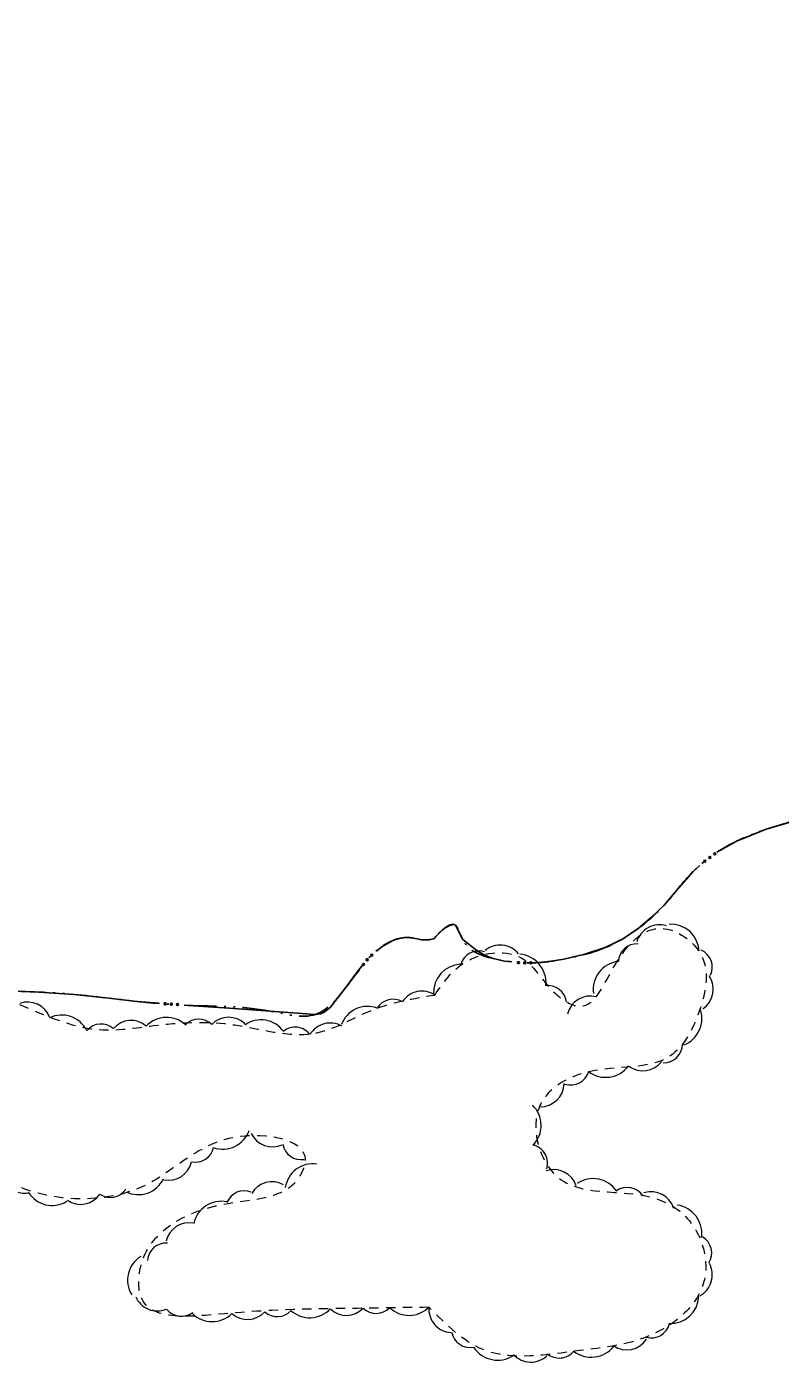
# Model space of a CAD drawing. Extents: x 2362213 to 2366494, y 6968794 to 6978110.
# Drawn here: x 2363130.1 to 2363360.6, y 6976680.3 to 6977090.1 of the extents above; entities that cross this region are included whole.
import ezdxf

# ---------------------------------------------------------------- set-up
doc = ezdxf.new("R2010")
doc.units = 0
doc.header["$LTSCALE"] = 1.9
doc.linetypes.add('DASH_DOUBLE_DOT', pattern=[9.2, 5, -1.2, 0.3, -1.2, 0.3, -1.2])
doc.linetypes.add('SHORT_DASHED', pattern=[2.7, 1.5, -1.2])
for name, color, linetype, lineweight in [('24', 7, 'Continuous', 25), ('25', 7, 'Continuous', 25), ('29', 7, 'Continuous', 13)]:
    doc.layers.add(name, color=color, linetype=linetype, lineweight=lineweight)

msp = doc.modelspace()

# ---------------------------------------------------------------- linework, layer by layer
at = {"layer": '24'}
msp.add_spline([(2363751.456, 6977071.803), (2363749.848, 6977058.018), (2363750.351, 6977040.841), (2363749.334, 6977015.36), (2363738.914, 6977008.921), (2363727.546, 6976999.272), (2363715.942, 6976973.24), (2363711.659, 6976948.348), (2363707.948, 6976926.442), (2363699.779, 6976873.742), (2363693.092, 6976851.387), (2363687.453, 6976839.683), (2363679.749, 6976818.149), (2363662.345, 6976786.931), (2363636.097, 6976757.16), (2363599.663, 6976732.092), (2363591.066, 6976702.479), (2363584.002, 6976659.7), (2363602.884, 6976650.138), (2363625.236, 6976647.901), (2363656.706, 6976645.04), (2363687.24, 6976642.612), (2363736.346, 6976640.07), (2363778.981, 6976642.956), (2363800.238, 6976641.278), (2363818.561, 6976631.621), (2363831.404, 6976630.243), (2363842.876, 6976634.323), (2363849.882, 6976646.4), (2363854.61, 6976661.187), (2363867.508, 6976656.328), (2363869.928, 6976636.361), (2363852.014, 6976614.55), (2363802.686, 6976604.749), (2363741.969, 6976600.92), (2363709.263, 6976587.838), (2363673.05, 6976582.573), (2363648.693, 6976591.603), (2363634.669, 6976603.619), (2363594.32, 6976608.645), (2363570.838, 6976604.461), (2363543.911, 6976590.304), (2363513.293, 6976577.322), (2363487.155, 6976584.403), (2363470.291, 6976595.243), (2363461.496, 6976606.2), (2363439.891, 6976613.955), (2363418.74, 6976606.583), (2363388.765, 6976601.687), (2363368.065, 6976593.131), (2363337.7, 6976596.771), (2363311.779, 6976599.954), (2363290.995, 6976605.526), (2363296.279, 6976618.587), (2363328.743, 6976621.616), (2363355.298, 6976634.91), (2363381.252, 6976663.988), (2363402.803, 6976677.644), (2363429.526, 6976680.6), (2363442.145, 6976700.73), (2363439.08, 6976724.363), (2363470.411, 6976760.052), (2363517.394, 6976785.19), (2363575.194, 6976811.672), (2363597.116, 6976847.313), (2363597.787, 6976871.341), (2363614.504, 6976948.583), (2363622.215, 6977029.21), (2363634.067, 6977084.686)], degree=3, dxfattribs=at)
at = {"layer": '25'}
for points in [[(2363342.261, 6976838.136), (2363347.166, 6976840.873), (2363356.271, 6976844.6), (2363365.694, 6976847.369), (2363373.26, 6976848.962), (2363380.862, 6976849.823), (2363383.753, 6976849.711), (2363388.09, 6976848.973), (2363392.415, 6976848.584), (2363395.611, 6976848.974), (2363400.003, 6976849.875)], [(2363286.317, 6976803.741), (2363286.687, 6976803.744), (2363290.513, 6976804.171), (2363294.326, 6976804.817), (2363300.752, 6976806.308), (2363307.044, 6976808.348), (2363312.3, 6976810.928), (2363317.137, 6976814.236), (2363321.225, 6976817.665), (2363325.061, 6976821.321), (2363329.482, 6976826.503), (2363333.973, 6976831.686), (2363335.966, 6976833.475)], [(2363254.615, 6976811.059), (2363255.317, 6976811.896), (2363256.089, 6976812.674), (2363257.18, 6976813.665), (2363258.104, 6976814.353), (2363259.497, 6976815.137), (2363260.155, 6976815.343), (2363260.755, 6976815.389), (2363261.187, 6976815.203), (2363263.428, 6976810.833), (2363267.751, 6976807.454), (2363270.143, 6976806.027), (2363272.753, 6976805.012), (2363276.241, 6976804.225), (2363278.493, 6976803.966)], [(2363237.121, 6976807.322), (2363238.758, 6976808.658), (2363242.06, 6976810.51), (2363243.366, 6976810.992), (2363245.332, 6976811.351), (2363247.301, 6976811.409), (2363248.392, 6976811.28), (2363250.026, 6976810.905), (2363250.838, 6976810.753), (2363251.658, 6976810.691), (2363253.137, 6976810.775), (2363254.615, 6976811.059)], [(2363178.215, 6976790.752), (2363179.335, 6976790.672), (2363191.934, 6976789.792), (2363204.533, 6976788.921), (2363211.488, 6976788.417), (2363218.444, 6976787.934), (2363219.893, 6976788.077), (2363221.058, 6976788.569), (2363222.874, 6976790.017), (2363227.616, 6976796.072), (2363230.886, 6976800.364), (2363231.834, 6976801.582)], [(2363110.577, 6976795.438), (2363112.767, 6976795.409), (2363122.98, 6976795.136), (2363133.805, 6976794.699), (2363144.612, 6976794.022), (2363154.223, 6976792.953), (2363163.833, 6976791.875), (2363170.4, 6976791.347)]]:
    msp.add_lwpolyline(points, dxfattribs=at)
for centre in [(2363340.605, 6976837.011), (2363337.496, 6976834.757), (2363339.051, 6976835.884), (2363234.245, 6976804.655), (2363235.595, 6976806.02), (2363233.057, 6976803.147), (2363280.48, 6976803.747), (2363282.393, 6976803.655), (2363284.313, 6976803.695), (2363172.378, 6976791.191), (2363174.292, 6976791.048), (2363176.207, 6976790.905)]:
    msp.add_circle(centre, 0.3, dxfattribs=at)
at = {"layer": '25', "linetype": 'DASH_DOUBLE_DOT'}
for points in [[(2362957.604, 6977090.095), (2362957.041, 6977083.079), (2362959.537, 6977074.042), (2362962.418, 6977063.419), (2362958.781, 6977053.634), (2362955.365, 6977050.131), (2362958.784, 6977046.014), (2362969.475, 6977041.655), (2362980.94, 6977029.734), (2362990.818, 6977012.027), (2362994.612, 6976999.153), (2362997.859, 6976991.073), (2362995.472, 6976981.25), (2362993.026, 6976972.366), (2362987.781, 6976964.435), (2362981.076, 6976956.612), (2362973.403, 6976951.699), (2362963.295, 6976945.072), (2362953.129, 6976950.936), (2362943.047, 6976961.459), (2362937.804, 6976968.22), (2362933.603, 6976973.541), (2362917.245, 6976973.265), (2362904.329, 6976971.662), (2362903.721, 6976959.816), (2362910.266, 6976944.767), (2362913.05, 6976926.513), (2362914.315, 6976903.954), (2362920.02, 6976885.437), (2362925.541, 6976877.019), (2362930.531, 6976863.506), (2362931.927, 6976842.859), (2362934.479, 6976823.801), (2362926.06, 6976803.63), (2362925.937, 6976793.44), (2362937.151, 6976783.725), (2362948.047, 6976779.858), (2362954.092, 6976765.815), (2362967.681, 6976757.504), (2362985.588, 6976758.015), (2363007.674, 6976762.685), (2363026.194, 6976768.043), (2363036.969, 6976773.786), (2363051.227, 6976783.621), (2363063.82, 6976789.601), (2363082.064, 6976794.646), (2363102.546, 6976795.551), (2363122.98, 6976795.136), (2363144.612, 6976794.022), (2363163.833, 6976791.875), (2363179.335, 6976790.672), (2363204.533, 6976788.921), (2363218.444, 6976787.934), (2363227.616, 6976796.072), (2363234.205, 6976804.614), (2363242.06, 6976810.51), (2363247.301, 6976811.409), (2363251.658, 6976810.691), (2363254.615, 6976811.059)], [(2363254.615, 6976811.059), (2363256.089, 6976812.674), (2363260.755, 6976815.389), (2363263.428, 6976810.833), (2363272.753, 6976805.012), (2363286.687, 6976803.744), (2363294.326, 6976804.817), (2363307.044, 6976808.348), (2363317.137, 6976814.236), (2363325.061, 6976821.321), (2363333.973, 6976831.686), (2363347.166, 6976840.873), (2363365.694, 6976847.369), (2363380.862, 6976849.823), (2363392.415, 6976848.584), (2363405.173, 6976850.925), (2363414.761, 6976850.146), (2363426.616, 6976842.309), (2363444.683, 6976839.521), (2363462.068, 6976843.287), (2363476.55, 6976846.255), (2363489.563, 6976846.119), (2363502.272, 6976841.99), (2363516.885, 6976848.119), (2363529.656, 6976866.992), (2363539.849, 6976887.67), (2363550.359, 6976902.42), (2363551.982, 6976921.036), (2363559.444, 6976948.209), (2363562.683, 6976966.091), (2363569.265, 6976983.864), (2363573.448, 6976999.285), (2363571.868, 6977008.75), (2363570.283, 6977022.916), (2363573.646, 6977029.908), (2363575.822, 6977043.979), (2363574.863, 6977057.612), (2363574.853, 6977072.261), (2363570.942, 6977089.145)]]:
    msp.add_spline(points, degree=3, dxfattribs=at)
at = {"layer": '29'}
for centre, radius, start, end in [((2363323.66, 6976808.045), 7.275, 73.14347, 163.14347), ((2363327.066, 6976806.826), 8.726, 3.23242, 93.23242), ((2363274.931, 6976801.84), 7.275, 39.73016, 129.73016), ((2363316.808, 6976803.693), 5.814, 87.27756, 177.27756), ((2363268.416, 6976801.521), 5.814, 73.42941, 163.42941), ((2363280.195, 6976797.627), 8.726, 355.25568, 85.25568), ((2363333.985, 6976802.305), 5.814, 335.81948, 65.81948), ((2363263.247, 6976794.569), 8.726, 93.10526, 183.10526), ((2363312.066, 6976795.469), 8.726, 97.35365, 187.35365), ((2363289.441, 6976790.932), 5.814, 8.05248, 98.05248), ((2363332.793, 6976795.642), 7.275, 304.16692, 34.16692), ((2363242.181, 6976786.873), 5.691, 60.12077, 150.12077), ((2363250.983, 6976787.921), 7.122, 56.61895, 146.61895), ((2363302.562, 6976786.269), 7.275, 76.1744, 166.1744), ((2363130.39, 6976784.575), 7.122, 20.39923, 110.39923), ((2363234.331, 6976781.834), 8.542, 69.83429, 159.83429), ((2363327.905, 6976786.697), 8.726, 291.23604, 21.23604), ((2363140.727, 6976779.176), 8.542, 25.90156, 115.90156), ((2363152.809, 6976779.287), 5.691, 49.00714, 139.00714), ((2363161.973, 6976778.926), 7.122, 49.36485, 139.36485), ((2363172.804, 6976778.465), 8.542, 46.43657, 136.43658), ((2363182.693, 6976780.792), 5.691, 45.74079, 135.74079), ((2363191.791, 6976779.903), 7.122, 45.74079, 135.74079), ((2363201.717, 6976777.704), 8.542, 35.44873, 125.44873), ((2363212.194, 6976778.318), 5.691, 38.94971, 128.94971), ((2363222.875, 6976778.166), 7.122, 59.70667, 149.70667), ((2363324.879, 6976778.936), 5.814, 268.9139, 358.9139), ((2363307.164, 6976777.392), 8.726, 233.21299, 323.21299), ((2363318.528, 6976777.899), 7.275, 233.21299, 323.21299), ((2363296.447, 6976772.15), 5.814, 252.70309, 342.70309), ((2363287.206, 6976766.935), 7.275, 268.7838, 358.7838), ((2363278.696, 6976753.907), 8.726, 316.02387, 46.02387), ((2363190.014, 6976755.217), 8.542, 250.79937, 340.79937), ((2363205.196, 6976754.49), 7.122, 205.33829, 295.33829), ((2363181.672, 6976748.413), 5.691, 258.00561, 348.00561), ((2363213.975, 6976749.16), 5.691, 189.96717, 279.96717), ((2363283.62, 6976742.359), 5.814, 342.55184, 72.55184), ((2363173.503, 6976744.309), 7.122, 258.00561, 348.00561), ((2363217.603, 6976733.678), 8.542, 81.57099, 171.57099), ((2363291.299, 6976733.161), 7.275, 18.82381, 108.82381), ((2363129.345, 6976738.884), 5.691, 190.98844, 280.98844), ((2363164.167, 6976741.311), 8.542, 244.242, 334.242), ((2363205.064, 6976729.587), 7.122, 60.29061, 150.29061), ((2363303.33, 6976728.94), 8.726, 34.30035, 124.30035), ((2363313.76, 6976729.158), 5.814, 34.30035, 124.30035), ((2363137.795, 6976738.002), 8.542, 211.62961, 301.62961), ((2363146.509, 6976736.917), 7.122, 235.68017, 325.68017), ((2363155.624, 6976737.611), 5.691, 235.68017, 325.68017), ((2363189.543, 6976722.189), 8.542, 78.17853, 168.17853), ((2363196.585, 6976728.241), 5.691, 68.09063, 158.09062), ((2363321.102, 6976726.367), 7.275, 17.67152, 107.67152), ((2363327.829, 6976720.932), 8.726, 351.85489, 81.85489), ((2363179.667, 6976717.043), 7.122, 78.17853, 168.17853), ((2363333.796, 6976714.898), 5.814, 328.70935, 58.70935), ((2363172.695, 6976712.274), 5.691, 86.14466, 176.14466), ((2363169.443, 6976706.591), 8.542, 121.48668, 211.48668), ((2363332.51, 6976708.208), 7.275, 298.72549, 28.72549), ((2363169.979, 6976704.288), 7.122, 202.94355, 292.94355), ((2363177.343, 6976701.252), 5.691, 217.67843, 307.67843), ((2363216.654, 6976703.64), 8.542, 227.26627, 317.26627), ((2363227.874, 6976702.952), 7.122, 226.10699, 316.10699), ((2363236.977, 6976702.12), 5.691, 226.10699, 316.10699), ((2363246.979, 6976704.357), 8.542, 225.62752, 315.62752), ((2363260.323, 6976697.816), 7.275, 176.12469, 266.12469), ((2363326.95, 6976702.061), 8.726, 267.15393, 357.15393), ((2363186.774, 6976702.444), 8.542, 224.90995, 314.90995), ((2363197.594, 6976701.69), 7.122, 227.78586, 317.78586), ((2363206.718, 6976701.126), 5.691, 227.78586, 317.78586), ((2363265.741, 6976691.801), 5.814, 191.21816, 281.21816), ((2363321.097, 6976694.722), 5.814, 254.95933, 344.95933), ((2363274.102, 6976690.837), 8.726, 213.75388, 303.75388), ((2363302.785, 6976691.762), 8.726, 231.7121, 321.7121), ((2363313.633, 6976692.541), 7.275, 236.50798, 326.50798), ((2363284.259, 6976688.807), 7.275, 223.43531, 313.43531), ((2363292.98, 6976688.583), 5.814, 230.35079, 320.35079)]:
    msp.add_arc(centre, radius, start, end, dxfattribs=at)
at = {"layer": '29', "linetype": 'SHORT_DASHED'}
for points in [[(2363254.869, 6976793.842), (2363264.135, 6976803.859), (2363280.77, 6976805.518), (2363291.786, 6976794.293), (2363299.484, 6976790.396), (2363310.054, 6976803.087), (2363324.308, 6976814.204), (2363336.428, 6976805.978), (2363336.161, 6976789.946), (2363326.901, 6976775.197), (2363301.725, 6976770.297), (2363286.828, 6976759.474), (2363292.108, 6976738.473), (2363321.702, 6976731.825), (2363332.781, 6976724.741), (2363337.248, 6976706.152), (2363320.007, 6976689.366), (2363299.267, 6976685.06), (2363269.733, 6976685.338), (2363253.088, 6976698.309)], [(2363253.088, 6976698.309), (2363226.371, 6976697.905), (2363190.524, 6976696.324), (2363165.341, 6976700.754), (2363164.915, 6976710.8), (2363189.996, 6976729.791), (2363213.496, 6976738.244), (2363215.319, 6976743.322), (2363196.798, 6976750.697), (2363166.08, 6976735.503), (2363127.803, 6976735.088), (2363107.777, 6976749.229), (2363091.485, 6976761.933), (2363070.358, 6976760.452), (2363051.048, 6976767.75), (2363052.757, 6976785.706), (2363074.511, 6976794.814), (2363115.286, 6976795.513), (2363152.195, 6976783.263), (2363168.844, 6976784.481), (2363192.051, 6976784.922), (2363218.858, 6976782.297), (2363236.06, 6976789.371), (2363254.869, 6976793.842)]]:
    msp.add_spline(points, degree=3, dxfattribs=at)

doc.saveas('drawing.dxf')
